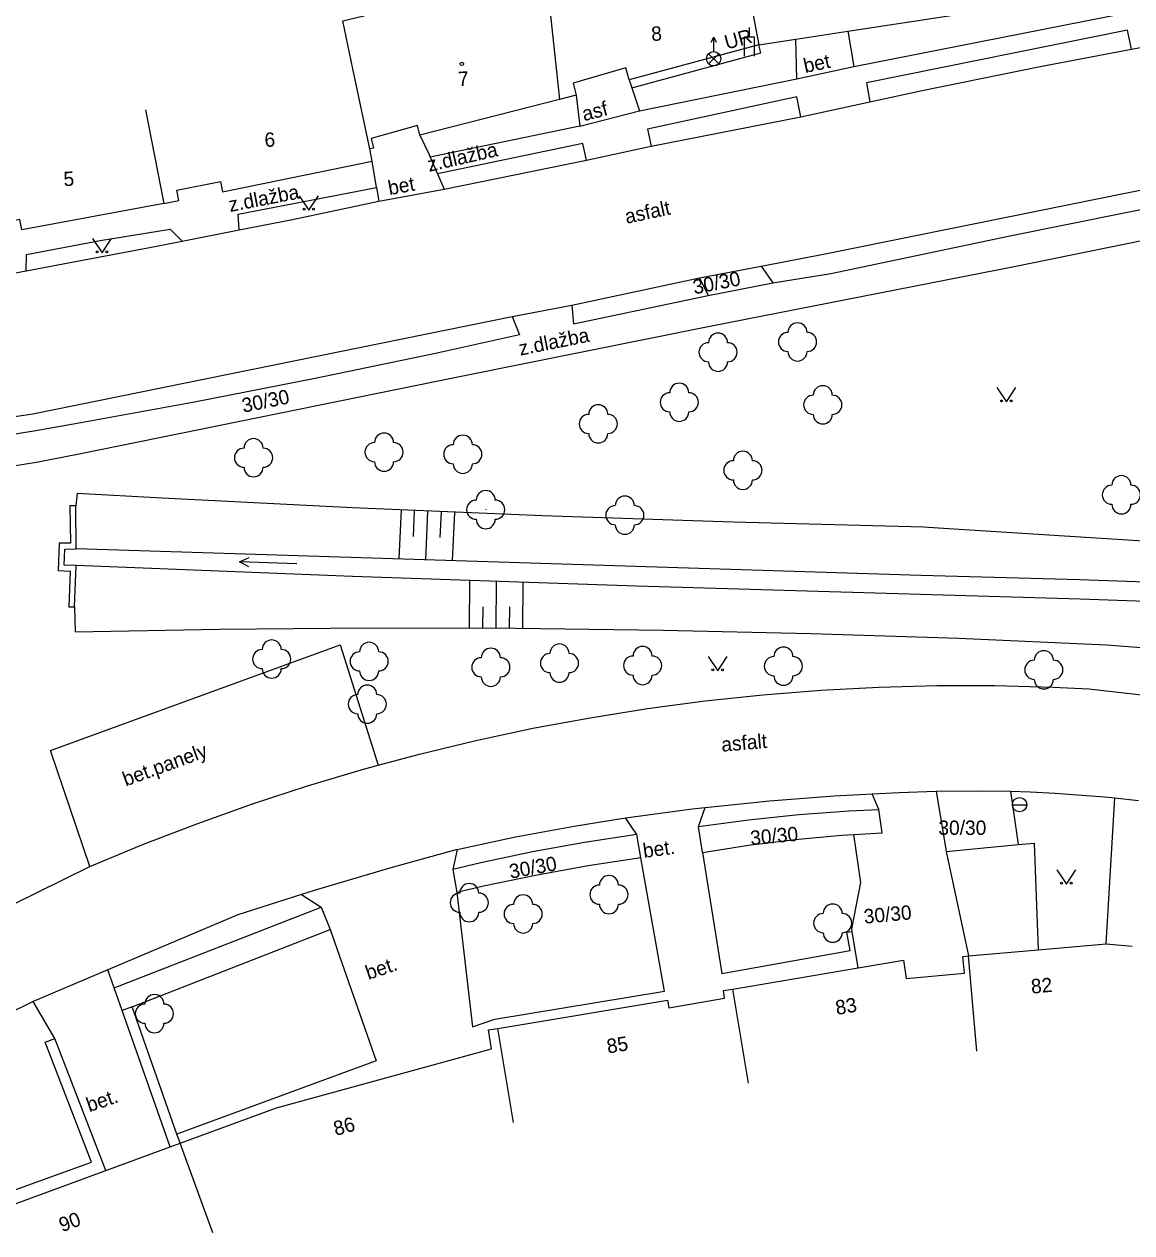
# Model space of a CAD drawing. Extents: x -544674 to -541478, y -1199076 to -1195527.
# Drawn here: x -541956.7 to -541898.7, y -1198817.6 to -1198754.3 of the extents above; entities that cross this region are included whole.
import ezdxf

# ---------------------------------------------------------------- set-up
doc = ezdxf.new("R2010")
doc.units = 0
for name, color, linetype in [('BUDOVY_MĚŘ', 7, 'Continuous'), ('BUDOVY_NEMĚŘ', 7, 'Continuous'), ('POMOC_POPIS', 7, 'Continuous'), ('ROZHRANÍ_PLOCH', 7, 'Continuous'), ('VÝŠKOPIS', 7, 'Continuous'), ('ZELEŇ', 7, 'Continuous'), ('ZN_BP', 7, 'Continuous'), ('ZN_BUDOV', 7, 'Continuous'), ('ZN_DOPLŇKOVÉ', 7, 'Continuous'), ('ZN_KULTUR', 7, 'Continuous'), ('Č_POPIS_ORIENT', 7, 'Continuous')]:
    doc.layers.add(name, color=color, linetype=linetype)

msp = doc.modelspace()

# ---------------------------------------------------------------- linework, layer by layer
at = {"layer": 'BUDOVY_MĚŘ'}
for points in [[(-541913.55, -1198754.71), (-541899.1, -1198752.5)], [(-541916.28, -1198755.13), (-541913.55, -1198754.71)], [(-541918.22, -1198755.43), (-541916.28, -1198755.13)], [(-541918.22, -1198755.43), (-541925, -1198757.26)], [(-541938.58, -1198760.88), (-541939.46, -1198756.68)], [(-541925, -1198757.26), (-541925.17, -1198756.64), (-541927.94, -1198757.44), (-541927.77, -1198758.06)], [(-541928.65, -1198758.3), (-541935.96, -1198760.16)], [(-541927.77, -1198758.06), (-541928.65, -1198758.3)], [(-541950.32, -1198758.83), (-541949.35, -1198763.73)], [(-541935.96, -1198760.16), (-541936.08, -1198759.66), (-541938.51, -1198760.34), (-541938.39, -1198760.84), (-541938.58, -1198760.88)], [(-541938.45, -1198761.52), (-541938.58, -1198760.88)], [(-541949.35, -1198763.73), (-541948.57, -1198763.58), (-541948.68, -1198763.04), (-541946.39, -1198762.58), (-541946.28, -1198763.12), (-541938.45, -1198761.52)], [(-541949.35, -1198763.73), (-541956.79, -1198765.12), (-541956.89, -1198764.58), (-541959.58, -1198765.09), (-541959.48, -1198765.63), (-541960.12, -1198765.8)], [(-541907.24, -1198803.12), (-541903.6, -1198802.8)], [(-541903.6, -1198802.8), (-541900.04, -1198802.49)], [(-541900.04, -1198802.49), (-541898.67, -1198802.61)], [(-541913.01, -1198803.74), (-541910.64, -1198803.34), (-541910.51, -1198804.29), (-541907.46, -1198804.02), (-541907.54, -1198803.15), (-541907.24, -1198803.12)], [(-541906.8, -1198808.1), (-541907.24, -1198803.12)], [(-541919.58, -1198804.85), (-541913.01, -1198803.74)], [(-541931.87, -1198806.91), (-541922.99, -1198805.43), (-541922.92, -1198805.83), (-541920.01, -1198805.33), (-541920.07, -1198804.93), (-541919.58, -1198804.85)], [(-541918.75, -1198809.78), (-541919.58, -1198804.85)], [(-541948.51, -1198812.92), (-541943.46, -1198811.06), (-541932.2, -1198807.98), (-541932.36, -1198806.99), (-541931.87, -1198806.91)], [(-541931.05, -1198811.84), (-541931.87, -1198806.91)], [(-541949.02, -1198813.11), (-541948.51, -1198812.92)], [(-541946.79, -1198817.61), (-541948.51, -1198812.92)], [(-541952.4, -1198814.35), (-541949.02, -1198813.11)], [(-541960.85, -1198817.45), (-541952.4, -1198814.35)]]:
    msp.add_lwpolyline(points, dxfattribs=at)
at = {"layer": 'BUDOVY_NEMĚŘ'}
for points in [[(-541939.46, -1198756.68), (-541939.99, -1198754.17), (-541934.63, -1198752.88), (-541939.09, -1198728.79), (-541934.24, -1198727.89), (-541929.51, -1198750.29)], [(-541919.4, -1198749.22), (-541918.22, -1198755.43)], [(-541929.51, -1198750.29), (-541928.65, -1198758.3)]]:
    msp.add_lwpolyline(points, dxfattribs=at)
at = {"layer": 'ROZHRANÍ_PLOCH'}
for points in [[(-541913.24, -1198756.57), (-541898.89, -1198753.73)], [(-541913.55, -1198754.71), (-541913.24, -1198756.57)], [(-541898.72, -1198755.66), (-541898.92, -1198754.66), (-541912.59, -1198757.42), (-541912.4, -1198758.41)], [(-541916.22, -1198757.21), (-541916.28, -1198755.13)], [(-541898.72, -1198755.66), (-541897.22, -1198755.37), (-541895.1, -1198754.99), (-541894.92, -1198754.96)], [(-541924.86, -1198757.68), (-541918.11, -1198755.85), (-541918.22, -1198755.43)], [(-541912.4, -1198758.41), (-541909.76, -1198757.84), (-541903.5, -1198756.57), (-541898.72, -1198755.66)], [(-541916.22, -1198757.21), (-541913.24, -1198756.57)], [(-541925, -1198757.26), (-541924.86, -1198757.68)], [(-541924.46, -1198758.89), (-541916.22, -1198757.21)], [(-541924.86, -1198757.68), (-541924.46, -1198758.89)], [(-541918.1, -1198767.02), (-541914.74, -1198766.37), (-541892.65, -1198761.91), (-541869.24, -1198757.47)], [(-541927.77, -1198758.06), (-541927.58, -1198759.69)], [(-541916.01, -1198759.19), (-541916.23, -1198758.16), (-541924.04, -1198759.85), (-541923.85, -1198760.74)], [(-541916.01, -1198759.19), (-541912.4, -1198758.41)], [(-541927.58, -1198759.69), (-541924.46, -1198758.89)], [(-541927.58, -1198759.69), (-541935.41, -1198761.31)], [(-541923.85, -1198760.74), (-541916.01, -1198759.19)], [(-541935.96, -1198760.16), (-541935.47, -1198761.17), (-541935.41, -1198761.31)], [(-541927.23, -1198761.47), (-541927.42, -1198760.6), (-541935.03, -1198762.18)], [(-541927.23, -1198761.47), (-541923.94, -1198760.76), (-541923.85, -1198760.74)], [(-541938.23, -1198762.9), (-541938.45, -1198761.52)], [(-541935.41, -1198761.31), (-541935.03, -1198762.18)], [(-541934.68, -1198762.98), (-541927.33, -1198761.49), (-541927.23, -1198761.47)], [(-541935.03, -1198762.18), (-541934.68, -1198762.98)], [(-541945.42, -1198765.12), (-541945.47, -1198764.3), (-541938.23, -1198762.9)], [(-541938.23, -1198762.9), (-541938.11, -1198763.61)], [(-541917.49, -1198767.89), (-541914.45, -1198767.4), (-541904.91, -1198765.39), (-541890.51, -1198762.5)], [(-541938.11, -1198763.61), (-541934.68, -1198762.98)], [(-541961.83, -1198778), (-541960.25, -1198777.87), (-541958.09, -1198777.6), (-541955.93, -1198777.26), (-541953.79, -1198776.84), (-541933.89, -1198772.79), (-541920.69, -1198770.13), (-541904.85, -1198767.03), (-541890.28, -1198764.06)], [(-541945.42, -1198765.12), (-541942.63, -1198764.57), (-541938.11, -1198763.61)], [(-541956.56, -1198767.26), (-541956.54, -1198766.41), (-541952.69, -1198765.68), (-541949.03, -1198765.07), (-541948.39, -1198765.71)], [(-541948.39, -1198765.71), (-541945.42, -1198765.12)], [(-541956.56, -1198767.26), (-541949.82, -1198765.98), (-541948.39, -1198765.71)], [(-541959.72, -1198767.86), (-541956.56, -1198767.26)], [(-541921.32, -1198767.63), (-541918.1, -1198767.02)], [(-541918.1, -1198767.02), (-541917.49, -1198767.89)], [(-541928, -1198769.06), (-541921.32, -1198767.63)], [(-541921.32, -1198767.63), (-541920.86, -1198768.55)], [(-541920.86, -1198768.55), (-541917.49, -1198767.89)], [(-541928, -1198769.06), (-541927.92, -1198770.04), (-541920.86, -1198768.55)], [(-541931.13, -1198769.65), (-541928, -1198769.06)], [(-541963.16, -1198775.63), (-541962.01, -1198775.51), (-541958.48, -1198775.08), (-541956.21, -1198774.75), (-541931.13, -1198769.65)], [(-541931.13, -1198769.65), (-541930.74, -1198770.61), (-541935.13, -1198771.58), (-541941.43, -1198772.89), (-541947.75, -1198774.13), (-541954.09, -1198775.29), (-541956.16, -1198775.65), (-541959.35, -1198776.15), (-541962.55, -1198776.56)], [(-541953.23, -1198798.44), (-541955.29, -1198792.36), (-541940.13, -1198786.83), (-541938.14, -1198793.14)], [(-541938.14, -1198793.14), (-541935.97, -1198792.55), (-541933.02, -1198791.84), (-541930.04, -1198791.2), (-541927.05, -1198790.65), (-541924.05, -1198790.17), (-541921.03, -1198789.77), (-541918.01, -1198789.45), (-541914.98, -1198789.21), (-541911.94, -1198789.05), (-541908.9, -1198788.97), (-541905.86, -1198788.97), (-541902.82, -1198789.05), (-541900.94, -1198789.14), (-541882.91, -1198791.18)], [(-541953.23, -1198798.44), (-541950.42, -1198797.27), (-541947.58, -1198796.18), (-541944.72, -1198795.16), (-541941.83, -1198794.21), (-541938.91, -1198793.34), (-541938.14, -1198793.14)], [(-541912.29, -1198794.63), (-541910.88, -1198794.56), (-541908.93, -1198794.49)], [(-541908.93, -1198794.49), (-541906.47, -1198794.47), (-541905.04, -1198794.5)], [(-541908.93, -1198794.49), (-541908.42, -1198797.65)], [(-541905.04, -1198794.5), (-541904.65, -1198797.29)], [(-541905.04, -1198794.5), (-541904.01, -1198794.53), (-541902.7, -1198794.59), (-541900.13, -1198794.79), (-541899.58, -1198794.85)], [(-541921.03, -1198795.34), (-541917.65, -1198795), (-541914.27, -1198794.74), (-541912.29, -1198794.63)], [(-541911.93, -1198795.45), (-541912.29, -1198794.63)], [(-541900.04, -1198802.49), (-541899.58, -1198794.85)], [(-541899.58, -1198794.85), (-541898.34, -1198794.98)], [(-541925.2, -1198795.89), (-541924.8, -1198795.83), (-541921.7, -1198795.42), (-541921.03, -1198795.34)], [(-541921.37, -1198796.34), (-541921.03, -1198795.34)], [(-541921.37, -1198796.34), (-541918.75, -1198795.99), (-541916.13, -1198795.72), (-541913.49, -1198795.53), (-541911.93, -1198795.45)], [(-541913.24, -1198796.76), (-541911.77, -1198796.67), (-541911.93, -1198795.45)], [(-541934.01, -1198797.54), (-541930.96, -1198796.89), (-541927.88, -1198796.32), (-541925.2, -1198795.89)], [(-541924.61, -1198796.76), (-541925.2, -1198795.89)], [(-541921.16, -1198797.7), (-541921.37, -1198796.34)], [(-541924.61, -1198796.76), (-541927.34, -1198797.18), (-541930.06, -1198797.67), (-541932.77, -1198798.25), (-541934.23, -1198798.59)], [(-541924.39, -1198797.99), (-541924.61, -1198796.76)], [(-541921.16, -1198797.7), (-541918.75, -1198797.32), (-541916.32, -1198797.02), (-541913.89, -1198796.8), (-541913.24, -1198796.76)], [(-541913.33, -1198801.83), (-541913.35, -1198801.7), (-541912.87, -1198799.27), (-541913.24, -1198796.76)], [(-541934.01, -1198797.54), (-541937.47, -1198798.5), (-541941.49, -1198799.7), (-541942.16, -1198799.91)], [(-541934.01, -1198797.54), (-541934.23, -1198798.59)], [(-541921.16, -1198797.7), (-541920.16, -1198804.04), (-541913.44, -1198802.83), (-541913.61, -1198801.87), (-541913.33, -1198801.83)], [(-541908.42, -1198797.65), (-541904.65, -1198797.29)], [(-541908.42, -1198797.65), (-541907.24, -1198803.12)], [(-541904.65, -1198797.29), (-541903.8, -1198797.22), (-541903.6, -1198802.8)], [(-541934.03, -1198799.8), (-541933.21, -1198806.82), (-541932.04, -1198806.43), (-541923.16, -1198804.97), (-541924.39, -1198797.99)], [(-541924.39, -1198797.99), (-541927.15, -1198798.4), (-541929.9, -1198798.9), (-541932.63, -1198799.47), (-541934.03, -1198799.8)], [(-541958.72, -1198801.14), (-541953.23, -1198798.44)], [(-541934.23, -1198798.59), (-541934.03, -1198799.8)], [(-541942.16, -1198799.91), (-541945.48, -1198800.97), (-541952.28, -1198803.85)], [(-541942.16, -1198799.91), (-541941.12, -1198800.56)], [(-541951.95, -1198804.79), (-541941.12, -1198800.56)], [(-541941.12, -1198800.56), (-541940.66, -1198801.73)], [(-541951.02, -1198805.78), (-541940.66, -1198801.73)], [(-541940.66, -1198801.73), (-541938.24, -1198808.61), (-541948.67, -1198812.45)], [(-541913.01, -1198803.74), (-541913.33, -1198801.83)], [(-541952.28, -1198803.85), (-541956.2, -1198805.51)], [(-541951.95, -1198804.79), (-541952.28, -1198803.85)], [(-541951.53, -1198805.97), (-541951.95, -1198804.79)], [(-541956.2, -1198805.51), (-541963.38, -1198809.04)], [(-541955.06, -1198807.44), (-541956.2, -1198805.51)], [(-541951.02, -1198805.78), (-541951.53, -1198805.97)], [(-541949.02, -1198813.11), (-541951.53, -1198805.97)], [(-541948.67, -1198812.45), (-541951.02, -1198805.78)], [(-541961.08, -1198816.78), (-541953.15, -1198813.91), (-541955.57, -1198807.63), (-541955.06, -1198807.44)], [(-541952.4, -1198814.35), (-541955.06, -1198807.44)], [(-541948.51, -1198812.92), (-541948.67, -1198812.45)]]:
    msp.add_lwpolyline(points, dxfattribs=at)
at = {"layer": 'VÝŠKOPIS'}
for points in [[(-541936.94, -1198779.77), (-541937.06, -1198782.34)], [(-541936.25, -1198779.81), (-541936.31, -1198781.16)], [(-541935.55, -1198779.84), (-541935.66, -1198782.38)], [(-541934.85, -1198779.87), (-541934.91, -1198781.22)], [(-541934.15, -1198779.9), (-541934.26, -1198782.42)], [(-541933.36, -1198785.95), (-541933.35, -1198783.48)], [(-541931.96, -1198785.96), (-541931.95, -1198783.52)], [(-541930.56, -1198785.96), (-541930.55, -1198783.57)], [(-541932.66, -1198785.95), (-541932.65, -1198784.85)], [(-541931.26, -1198785.96), (-541931.25, -1198784.85)]]:
    msp.add_lwpolyline(points, dxfattribs=at)
at = {"layer": 'ZELEŇ'}
for centre in [(-541916.19, -1198770.98), (-541920.35, -1198771.52), (-541922.38, -1198774.14), (-541914.87, -1198774.27), (-541926.62, -1198775.27), (-541937.83, -1198776.75), (-541933.71, -1198776.86), (-541944.66, -1198777.04), (-541919.05, -1198777.7), (-541899.24, -1198778.98), (-541932.51, -1198779.76), (-541925.23, -1198780.05), (-541943.71, -1198787.58), (-541938.61, -1198787.7), (-541932.24, -1198788.01), (-541928.65, -1198787.79), (-541924.3, -1198787.92), (-541916.93, -1198787.95), (-541903.3, -1198788.14), (-541938.71, -1198789.94), (-541926.06, -1198799.91), (-541933.37, -1198800.33), (-541930.55, -1198800.92), (-541914.35, -1198801.4), (-541949.85, -1198806.14)]:
    msp.add_circle(centre, 0.0005, dxfattribs=at)
for centre, start, end in [((-541920.35, -1198771.02), 0, 179.99999), ((-541916.69, -1198770.98), 89.99999, 269.99999), ((-541916.19, -1198770.48), 0, 179.99999), ((-541915.69, -1198770.98), 270, 89.99999), ((-541920.85, -1198771.52), 89.99999, 269.99999), ((-541919.85, -1198771.52), 270, 89.99999), ((-541916.19, -1198771.48), 179.99999, 359.99999), ((-541920.35, -1198772.02), 179.99999, 359.99999), ((-541922.88, -1198774.14), 89.99999, 269.99999), ((-541922.38, -1198773.64), 0, 179.99999), ((-541921.88, -1198774.14), 270, 89.99999), ((-541914.87, -1198773.77), 0, 179.99999), ((-541926.62, -1198774.77), 0, 179.99999), ((-541915.37, -1198774.27), 89.99999, 269.99999), ((-541914.37, -1198774.27), 270, 89.99999), ((-541927.12, -1198775.27), 89.99999, 269.99999), ((-541926.12, -1198775.27), 270, 89.99999), ((-541922.38, -1198774.64), 179.99999, 359.99999), ((-541914.87, -1198774.77), 179.99999, 359.99999), ((-541944.66, -1198776.54), 0, 179.99999), ((-541937.83, -1198776.25), 0, 179.99999), ((-541933.71, -1198776.36), 0, 179.99999), ((-541926.62, -1198775.77), 179.99999, 359.99999), ((-541945.16, -1198777.04), 89.99999, 269.99999), ((-541944.16, -1198777.04), 270, 89.99999), ((-541938.33, -1198776.75), 89.99999, 269.99999), ((-541937.33, -1198776.75), 270, 89.99999), ((-541934.21, -1198776.86), 89.99999, 269.99999), ((-541933.21, -1198776.86), 270, 89.99999), ((-541919.05, -1198777.2), 0, 179.99999), ((-541937.83, -1198777.25), 179.99999, 359.99999), ((-541933.71, -1198777.36), 179.99999, 359.99999), ((-541919.55, -1198777.7), 89.99999, 269.99999), ((-541918.55, -1198777.7), 270, 89.99999), ((-541944.66, -1198777.54), 179.99999, 359.99999), ((-541899.24, -1198778.48), 0, 179.99999), ((-541932.51, -1198779.26), 0, 179.99999), ((-541919.05, -1198778.2), 179.99999, 359.99999), ((-541899.74, -1198778.98), 89.99999, 269.99999), ((-541898.74, -1198778.98), 270, 89.99999), ((-541933.01, -1198779.76), 89.99999, 269.99999), ((-541932.01, -1198779.76), 270, 89.99999), ((-541925.23, -1198779.55), 0, 179.99999), ((-541925.73, -1198780.05), 89.99999, 269.99999), ((-541924.73, -1198780.05), 270, 89.99999), ((-541899.24, -1198779.48), 179.99999, 359.99999), ((-541932.51, -1198780.26), 179.99999, 359.99999), ((-541925.23, -1198780.55), 179.99999, 359.99999), ((-541943.71, -1198787.08), 0, 179.99999), ((-541938.61, -1198787.2), 0, 179.99999), ((-541928.65, -1198787.29), 0, 179.99999), ((-541924.3, -1198787.42), 0, 179.99999), ((-541916.93, -1198787.45), 0, 179.99999), ((-541944.21, -1198787.58), 89.99999, 269.99999), ((-541943.21, -1198787.58), 270, 89.99999), ((-541939.11, -1198787.7), 89.99999, 269.99999), ((-541938.11, -1198787.7), 270, 89.99999), ((-541932.74, -1198788.01), 89.99999, 269.99999), ((-541932.24, -1198787.51), 0, 179.99999), ((-541931.74, -1198788.01), 270, 89.99999), ((-541929.15, -1198787.79), 89.99999, 269.99999), ((-541928.15, -1198787.79), 270, 89.99999), ((-541924.8, -1198787.92), 89.99999, 269.99999), ((-541923.8, -1198787.92), 270, 89.99999), ((-541917.43, -1198787.95), 89.99999, 269.99999), ((-541916.43, -1198787.95), 270, 89.99999), ((-541903.3, -1198787.64), 0, 179.99999), ((-541943.71, -1198788.08), 179.99999, 359.99999), ((-541938.61, -1198788.2), 179.99999, 359.99999), ((-541903.8, -1198788.14), 89.99999, 269.99999), ((-541902.8, -1198788.14), 270, 89.99999), ((-541932.24, -1198788.51), 179.99999, 359.99999), ((-541928.65, -1198788.29), 179.99999, 359.99999), ((-541924.3, -1198788.42), 179.99999, 359.99999), ((-541916.93, -1198788.45), 179.99999, 359.99999), ((-541903.3, -1198788.64), 179.99999, 359.99999), ((-541939.21, -1198789.94), 89.99999, 269.99999), ((-541938.71, -1198789.44), 0, 179.99999), ((-541938.21, -1198789.94), 270, 89.99999), ((-541938.71, -1198790.44), 179.99999, 359.99999), ((-541926.06, -1198799.41), 0, 179.99999), ((-541933.37, -1198799.83), 0, 179.99999), ((-541926.56, -1198799.91), 89.99999, 269.99999), ((-541925.56, -1198799.91), 270, 89.99999), ((-541933.87, -1198800.33), 89.99999, 269.99999), ((-541932.87, -1198800.33), 270, 89.99999), ((-541930.55, -1198800.42), 0, 179.99999), ((-541933.37, -1198800.83), 179.99999, 359.99999), ((-541931.05, -1198800.92), 89.99999, 269.99999), ((-541930.05, -1198800.92), 270, 89.99999), ((-541926.06, -1198800.41), 179.99999, 359.99999), ((-541914.85, -1198801.4), 89.99999, 269.99999), ((-541914.35, -1198800.9), 0, 179.99999), ((-541913.85, -1198801.4), 270, 89.99999), ((-541930.55, -1198801.42), 179.99999, 359.99999), ((-541914.35, -1198801.9), 179.99999, 359.99999), ((-541949.85, -1198805.64), 0, 179.99999), ((-541950.35, -1198806.14), 89.99999, 269.99999), ((-541949.35, -1198806.14), 270, 89.99999), ((-541949.85, -1198806.64), 179.99999, 359.99999)]:
    msp.add_arc(centre, 0.5, start, end, dxfattribs=at)
at = {"layer": 'ZN_BP'}
for p, q in [((-541920.58, -1198755.785), (-541920.58, -1198755.035)), ((-541920.845, -1198756.424), (-541920.316, -1198755.896)), ((-541920.316, -1198756.428), (-541920.845, -1198755.896))]:
    msp.add_line(p, q, dxfattribs=at)
msp.add_lwpolyline([(-541920.705, -1198755.285), (-541920.58, -1198755.035), (-541920.455, -1198755.285)], dxfattribs=at)
msp.add_circle((-541920.58, -1198756.16), 0.375, dxfattribs=at)
at = {"layer": 'ZN_BUDOV'}
msp.add_circle((-541933.76, -1198756.43), 0.0875, dxfattribs=at)
at = {"layer": 'ZN_DOPLŇKOVÉ'}
for p, q in [((-541918.71, -1198755.02), (-541918.71, -1198754.52)), ((-541904.945, -1198795.2), (-541904.195, -1198795.2))]:
    msp.add_line(p, q, dxfattribs=at)
for points in [[(-541918.96, -1198756.02), (-541918.96, -1198755.02), (-541918.46, -1198755.02), (-541918.46, -1198756.02)], [(-541868.88, -1198783.49), (-541882.1, -1198782.49), (-541895.32, -1198781.58), (-541908.55, -1198780.74), (-541909.59, -1198780.68), (-541919.56, -1198780.42), (-541929.53, -1198780.08), (-541939.49, -1198779.66), (-541949.45, -1198779.16), (-541953.9, -1198778.91), (-541953.97, -1198779.56)], [(-541954.03, -1198784.85), (-541953.95, -1198782.68), (-541954.57, -1198782.66), (-541954.54, -1198781.82), (-541953.94, -1198781.81), (-541953.97, -1198779.56), (-541954.27, -1198779.56), (-541954.24, -1198781.51), (-541954.83, -1198781.52), (-541954.88, -1198782.95), (-541954.26, -1198782.97), (-541954.33, -1198784.84), (-541954.03, -1198784.85)], [(-541868.96, -1198784.82), (-541879.78, -1198784.28), (-541890.61, -1198783.82), (-541901.44, -1198783.44), (-541909.73, -1198783.2), (-541953.94, -1198781.81)], [(-541869.02, -1198785.82), (-541879.81, -1198785.28), (-541890.61, -1198784.82), (-541901.4, -1198784.44), (-541909.76, -1198784.2), (-541924.62, -1198783.77), (-541939.49, -1198783.26), (-541953.95, -1198782.68)], [(-541954.03, -1198784.85), (-541953.99, -1198786.15), (-541946.44, -1198786.01), (-541938.7, -1198785.95), (-541930.96, -1198785.96), (-541923.22, -1198786.06), (-541915.49, -1198786.24), (-541907.75, -1198786.49), (-541900.02, -1198786.83), (-541897.75, -1198787), (-541892.01, -1198787.38), (-541886.27, -1198787.67), (-541880.52, -1198787.89), (-541874.76, -1198788.02), (-541869.01, -1198788.08), (-541869.11, -1198787.24)]]:
    msp.add_lwpolyline(points, dxfattribs=at)
msp.add_circle((-541904.57, -1198795.2), 0.375, dxfattribs=at)
at = {"layer": 'ZN_KULTUR'}
msp.add_line((-541942.401, -1198782.587), (-541945.399, -1198782.493), dxfattribs=at)
for points in [[(-541942.27, -1198763.33), (-541941.77, -1198764.08), (-541941.27, -1198763.33)], [(-541953.09, -1198765.56), (-541952.59, -1198766.31), (-541952.09, -1198765.56)], [(-541905.76, -1198773.37), (-541905.26, -1198774.12), (-541904.76, -1198773.37)], [(-541944.907, -1198782.759), (-541945.399, -1198782.493), (-541944.892, -1198782.259)], [(-541920.87, -1198787.44), (-541920.37, -1198788.19), (-541919.87, -1198787.44)], [(-541902.62, -1198798.61), (-541902.12, -1198799.36), (-541901.62, -1198798.61)]]:
    msp.add_lwpolyline(points, dxfattribs=at)
for centre in [(-541942.02, -1198764.03), (-541941.52, -1198764.03), (-541952.84, -1198766.26), (-541952.34, -1198766.26), (-541905.51, -1198774.07), (-541905.01, -1198774.07), (-541920.62, -1198788.14), (-541920.12, -1198788.14), (-541902.37, -1198799.31), (-541901.87, -1198799.31)]:
    msp.add_circle(centre, 0.05, dxfattribs=at)

# ---------------------------------------------------------------- texts
at = {"layer": 'POMOC_POPIS'}
for s, rotation, p in [('UR', 15.10002, (-541919.9, -1198755.68)), ('bet', 12.12001, (-541915.79, -1198756.91)), ('asf', 14.37998, (-541927.36, -1198759.43)), ('z.dlažba', 12.91, (-541935.47, -1198762.08)), ('z.dlažba', 10.94, (-541945.89, -1198764.18)), ('bet', 10.41001, (-541937.55, -1198763.3)), ('asfalt', 12.08001, (-541925.14, -1198764.8)), ('30/30', 11.07997, (-541921.59, -1198768.49)), ('z.dlažba', 11.39, (-541930.7, -1198771.7)), ('30/30', 11.59002, (-541945.19, -1198774.69)), ('asfalt', 4.82998, (-541920.15, -1198792.43)), ('bet.panely', 20.04, (-541951.35, -1198794.25)), ('30/30', 5.29997, (-541918.63, -1198797.32)), ('30/30', 359.93002, (-541908.82, -1198796.78)), ('bet.', 7.69998, (-541924.23, -1198797.99)), ('30/30', 10.45001, (-541931.21, -1198799.08)), ('30/30', 5.29997, (-541912.69, -1198801.43)), ('bet.', 18.87999, (-541938.65, -1198804.38)), ('bet.', 18.87999, (-541953.26, -1198811.3))]:
    msp.add_text(s, height=0.75, rotation=rotation, dxfattribs=at).set_placement(p)
at = {"layer": 'Č_POPIS_ORIENT'}
for s, rotation, p in [('8', 3.02, (-541923.83, -1198755.23)), ('7', 3.02, (-541933.94, -1198757.59)), ('6', 3.02, (-541944.07, -1198760.78)), ('5', 3.02, (-541954.59, -1198762.83)), ('82', 4.99997, (-541903.94, -1198805.09)), ('83', 9.59, (-541914.14, -1198806.21)), ('85', 9.45999, (-541926.11, -1198808.23)), ('86', 15.31001, (-541940.36, -1198812.54)), ('90', 20.15998, (-541954.68, -1198817.58))]:
    msp.add_text(s, height=0.75, rotation=rotation, dxfattribs=at).set_placement(p)

doc.saveas('drawing.dxf')
